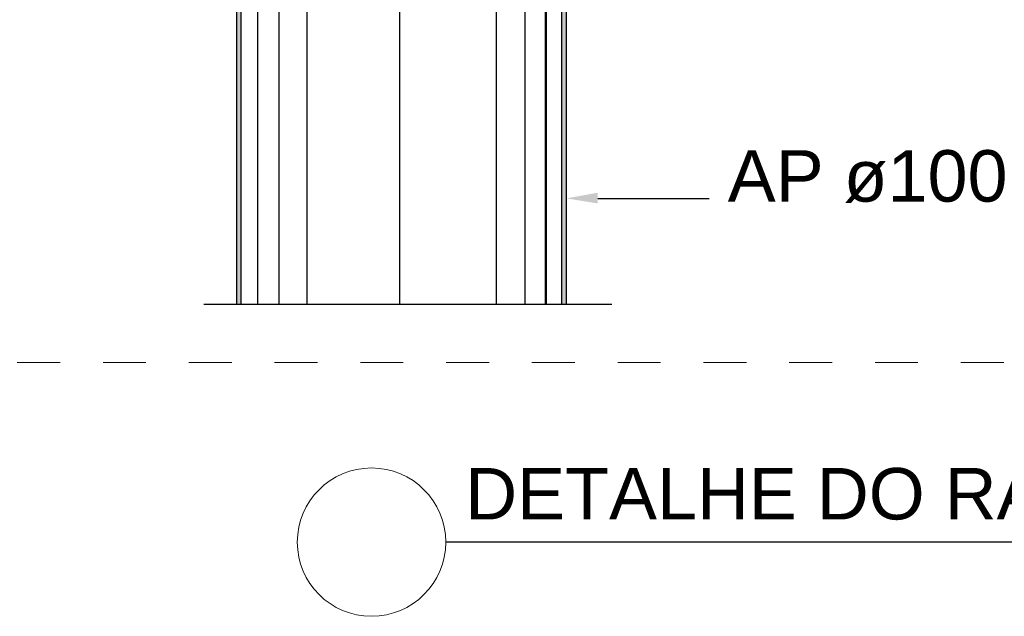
# Model space of a CAD drawing. Header units: millimetres. Extents: x -261 to 187, y -214 to 106.
# Tile 286 of 656: x -131.97 to -129.67, y -153.79 to -152.4. Entities that reach past the tile are written whole.
import ezdxf

# ---------------------------------------------------------------- set-up
doc = ezdxf.new("R2010")
doc.units = ezdxf.units.MM
doc.header["$LTSCALE"] = 0.005
doc.header["$MEASUREMENT"] = 0
doc.linetypes.add('HIDDEN', pattern=[0.9525, 0.635, -0.3175])
doc.linetypes.add('NULL', pattern=[0])
doc.layers.get('0').update_dxf_attribs({"lineweight": 18})
doc.layers.add('DI-Tabelas', color=7, linetype='Continuous', lineweight=13)
doc.layers.add('PDF_Geometry', color=4, linetype='Continuous')
doc.layers.add('PDF_Solid Fills', color=7, linetype='Continuous')
doc.styles.add('Arial', font='arial.ttf')

msp = doc.modelspace()

# ---------------------------------------------------------------- linework, layer by layer
at = {"linetype": 'HIDDEN', "ltscale": 2}
msp.add_lwpolyline([(-134.1823, -150.3074), (-127.8756, -150.3074), (-127.8756, -153.2), (-134.1823, -153.2)], close=True, dxfattribs=at)
msp.add_circle((-131.1496, -153.6193), 0.173)
at = {"layer": 'PDF_Geometry', "color": 7, "lineweight": 25}
for points in [[(-131.084, -150.9459), (-131.084, -153.0643)], [(-131.514, -151.4959), (-131.484, -151.4959), (-131.474, -151.4993), (-131.4657, -151.506), (-131.464, -151.5159), (-131.464, -153.0643)], [(-131.404, -151.5493), (-131.404, -151.6076), (-131.4156, -151.6176), (-131.4156, -153.0643)], [(-131.3657, -151.5476), (-131.3657, -153.0643)], [(-131.3007, -151.5476), (-131.3007, -153.0643)], [(-130.859, -151.5476), (-130.859, -153.0643)], [(-130.7923, -151.5476), (-130.7923, -153.0643)], [(-130.744, -153.0643), (-130.744, -151.6176), (-130.7557, -151.6076), (-130.7557, -151.551), (-130.7557, -151.6076), (-130.7423, -151.6209), (-130.7423, -153.0643)], [(-131.454, -151.6726), (-131.454, -153.0643)], [(-130.7057, -153.0643), (-130.7057, -151.6726), (-130.6956, -151.6726)], [(-130.6956, -151.736), (-130.6956, -153.0643)], [(-130.6223, -152.8176), (-130.3623, -152.8176)], [(-131.5406, -153.0643), (-130.589, -153.0643)], [(-127.8615, -153.6193), (-130.9761, -153.6193)]]:
    msp.add_lwpolyline(points, dxfattribs=at)
at = {"layer": 'PDF_Solid Fills', "color": 7, "lineweight": 30, "transparency": 33554559}
for points in [[(-131.464, -151.6726), (-131.464, -153.0643), (-131.454, -153.0643)], [(-131.464, -151.6726), (-131.454, -151.6726), (-131.454, -153.0643)]]:
    msp.add_solid(points, dxfattribs=at)
at = {"layer": 'PDF_Solid Fills', "color": 7, "lineweight": 25, "transparency": 33554559}
for points in [[(-130.7057, -151.8476), (-130.7057, -153.0643), (-130.6956, -153.0643)], [(-130.7057, -151.8476), (-130.6956, -151.8476), (-130.6956, -153.0643)], [(-130.6223, -152.8293), (-130.6956, -152.8176), (-130.6223, -152.8043)]]:
    msp.add_solid(points, dxfattribs=at)

# ---------------------------------------------------------------- texts
at = {"layer": 'DI-Tabelas', "linetype": 'NULL', "char_height": 0.12, "attachment_point": 7, "line_spacing_factor": 0.6, "style": 'Arial'}
for s, insert, width in [('AP ø100', (-130.3191, -152.8284), 3.044207), ('DETALHE DO RALO ABACAXI EM LAJE', (-130.9311, -153.5681), 3.409229)]:
    msp.add_mtext(s, dxfattribs=dict(at, insert=insert, width=width))

doc.saveas('drawing.dxf')
